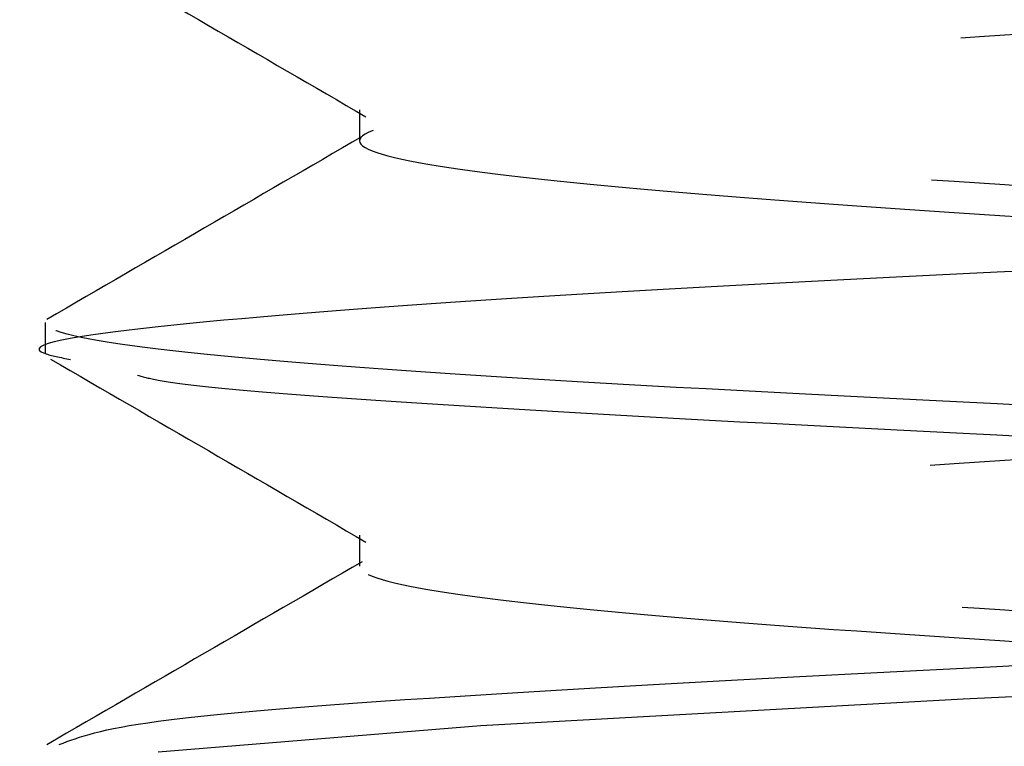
# Model space of a CAD drawing. Header units: inches. Extents: x 1907 to 2452, y -210 to -54.
# Tile 719 of 1056: x 2143.9445 to 2144.0272, y -176.5249 to -176.4639. Entities that reach past the tile are written whole.
import ezdxf

# ---------------------------------------------------------------- set-up
doc = ezdxf.new("R2010")
doc.units = ezdxf.units.IN
doc.header["$LTSCALE"] = 0.5
doc.header["$MEASUREMENT"] = 0
doc.linetypes.add('HIDDEN', pattern=[0.22499999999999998, 0.15, -0.075])
doc.layers.add('SID-M-H', color=4, linetype='HIDDEN')

msp = doc.modelspace()

# ---------------------------------------------------------------- linework, layer by layer
at = {"layer": 'SID-M-H'}
for p, q in [((2143.973014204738, -176.4714757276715), (2143.973014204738, -176.4740798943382)), ((2143.94659527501, -176.4893328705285), (2143.94659527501, -176.4919370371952)), ((2143.973014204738, -176.5071900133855), (2143.973014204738, -176.5097941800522)), ((2144.07159527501, -176.5187227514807), (2144.023759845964, -176.5209548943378)), ((2144.023759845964, -176.5209548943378), (2143.983206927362, -176.5231870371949)), ((2143.983206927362, -176.5231870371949), (2143.956110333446, -176.525419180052))]:
    msp.add_line(p, q, dxfattribs=at)
for points, knots in [([(2143.97499658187, -175.8292082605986), (2143.976194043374, -175.8297557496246), (2143.979018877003, -175.8310472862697), (2144.000392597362, -175.8330828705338), (2144.032802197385, -175.8353150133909), (2144.07161820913, -175.837547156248), (2144.110296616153, -175.8397792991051), (2144.143119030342, -175.8420114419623), (2144.165042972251, -175.8442435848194), (2144.172742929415, -175.8464757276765), (2144.165043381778, -175.8487078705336), (2144.143117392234, -175.8509400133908), (2144.110302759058, -175.8531721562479), (2144.071595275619, -175.855404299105), (2144.032887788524, -175.8576364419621), (2144.000073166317, -175.8598685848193), (2143.978147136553, -175.8621007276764), (2143.970447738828, -175.8643328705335), (2143.978147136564, -175.8665650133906), (2144.000073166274, -175.8687971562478), (2144.032887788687, -175.8710292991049), (2144.07159527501, -175.873261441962), (2144.110302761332, -175.8754935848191), (2144.143117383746, -175.8777257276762), (2144.165043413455, -175.8799578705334), (2144.172742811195, -175.8821900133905), (2144.165043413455, -175.8844221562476), (2144.143117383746, -175.8866542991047), (2144.110302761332, -175.8888864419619), (2144.07159527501, -175.891118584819), (2144.032887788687, -175.8933507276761), (2144.000073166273, -175.8955828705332), (2143.978147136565, -175.8978150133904), (2143.970447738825, -175.9000471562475), (2143.978147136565, -175.9022792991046), (2144.000073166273, -175.9045114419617), (2144.032887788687, -175.9067435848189), (2144.07159527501, -175.908975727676), (2144.110302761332, -175.9112078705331), (2144.143117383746, -175.9134400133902), (2144.165043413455, -175.9156721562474), (2144.172742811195, -175.9179042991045), (2144.165043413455, -175.9201364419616), (2144.143117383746, -175.9223685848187), (2144.110302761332, -175.9246007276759), (2144.07159527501, -175.926832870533), (2144.032887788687, -175.9290650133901), (2144.000073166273, -175.9312971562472), (2143.978147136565, -175.9335292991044), (2143.970447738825, -175.9357614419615), (2143.978147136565, -175.9379935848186), (2144.000073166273, -175.9402257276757), (2144.032887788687, -175.9424578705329), (2144.07159527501, -175.94469001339), (2144.110302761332, -175.9469221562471), (2144.143117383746, -175.9491542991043), (2144.165043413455, -175.9513864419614), (2144.172742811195, -175.9536185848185), (2144.165043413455, -175.9558507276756), (2144.143117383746, -175.9580828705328), (2144.110302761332, -175.9603150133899), (2144.07159527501, -175.962547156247), (2144.032887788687, -175.9647792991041), (2144.000073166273, -175.9670114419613), (2143.978147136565, -175.9692435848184), (2143.970447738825, -175.9714757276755), (2143.978147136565, -175.9737078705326), (2144.000073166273, -175.9759400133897), (2144.032887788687, -175.9781721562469), (2144.07159527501, -175.980404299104), (2144.110302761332, -175.9826364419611), (2144.143117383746, -175.9848685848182), (2144.165043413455, -175.9871007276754), (2144.172742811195, -175.9893328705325), (2144.165043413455, -175.9915650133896), (2144.143117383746, -175.9937971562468), (2144.110302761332, -175.9960292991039), (2144.07159527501, -175.998261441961), (2144.032887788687, -176.0004935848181), (2144.000073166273, -176.0027257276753), (2143.978147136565, -176.0049578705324), (2143.970447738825, -176.0071900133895), (2143.978147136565, -176.0094221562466), (2144.000073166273, -176.0116542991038), (2144.032887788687, -176.0138864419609), (2144.07159527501, -176.016118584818), (2144.110302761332, -176.0183507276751), (2144.143117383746, -176.0205828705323), (2144.165043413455, -176.0228150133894), (2144.172742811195, -176.0250471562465), (2144.165043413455, -176.0272792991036), (2144.143117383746, -176.0295114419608), (2144.110302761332, -176.0317435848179), (2144.07159527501, -176.033975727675), (2144.032887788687, -176.0362078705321), (2144.000073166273, -176.0384400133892), (2143.978147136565, -176.0406721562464), (2143.970447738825, -176.0429042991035), (2143.978147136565, -176.0451364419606), (2144.000073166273, -176.0473685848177), (2144.032887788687, -176.0496007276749), (2144.07159527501, -176.051832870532), (2144.110302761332, -176.0540650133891), (2144.143117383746, -176.0562971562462), (2144.165043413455, -176.0585292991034), (2144.172742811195, -176.0607614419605), (2144.165043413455, -176.0629935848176), (2144.143117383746, -176.0652257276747), (2144.110302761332, -176.0674578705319), (2144.07159527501, -176.069690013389), (2144.032887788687, -176.0719221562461), (2144.000073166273, -176.0741542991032), (2143.978147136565, -176.0763864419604), (2143.970447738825, -176.0786185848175), (2143.978147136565, -176.0808507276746), (2144.000073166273, -176.0830828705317), (2144.032887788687, -176.0853150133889), (2144.07159527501, -176.087547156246), (2144.110302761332, -176.0897792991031), (2144.143117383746, -176.0920114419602), (2144.165043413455, -176.0942435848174), (2144.172742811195, -176.0964757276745), (2144.165043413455, -176.0987078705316), (2144.143117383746, -176.1009400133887), (2144.110302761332, -176.1031721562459), (2144.07159527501, -176.105404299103), (2144.032887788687, -176.1076364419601), (2144.000073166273, -176.1098685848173), (2143.978147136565, -176.1121007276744), (2143.970447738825, -176.1143328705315), (2143.978147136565, -176.1165650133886), (2144.000073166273, -176.1187971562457), (2144.032887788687, -176.1210292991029), (2144.07159527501, -176.12326144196), (2144.110302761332, -176.1254935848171), (2144.143117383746, -176.1277257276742), (2144.165043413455, -176.1299578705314), (2144.172742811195, -176.1321900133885), (2144.165043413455, -176.1344221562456), (2144.143117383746, -176.1366542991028), (2144.110302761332, -176.1388864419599), (2144.07159527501, -176.141118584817), (2144.032887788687, -176.1433507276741), (2144.000073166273, -176.1455828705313), (2143.978147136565, -176.1478150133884), (2143.970447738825, -176.1500471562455), (2143.978147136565, -176.1522792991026), (2144.000073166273, -176.1545114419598), (2144.032887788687, -176.1567435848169), (2144.07159527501, -176.158975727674), (2144.110302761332, -176.1612078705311), (2144.143117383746, -176.1634400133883), (2144.165043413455, -176.1656721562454), (2144.172742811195, -176.1679042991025), (2144.165043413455, -176.1701364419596), (2144.143117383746, -176.1723685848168), (2144.110302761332, -176.1746007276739), (2144.07159527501, -176.176832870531), (2144.032887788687, -176.1790650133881), (2144.000073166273, -176.1812971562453), (2143.978147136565, -176.1835292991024), (2143.970447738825, -176.1857614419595), (2143.978147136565, -176.1879935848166), (2144.000073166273, -176.1902257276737), (2144.032887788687, -176.1924578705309), (2144.07159527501, -176.194690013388), (2144.110302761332, -176.1969221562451), (2144.143117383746, -176.1991542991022), (2144.165043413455, -176.2013864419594), (2144.172742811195, -176.2036185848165), (2144.165043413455, -176.2058507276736), (2144.143117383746, -176.2080828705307), (2144.110302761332, -176.2103150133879), (2144.07159527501, -176.212547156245), (2144.032887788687, -176.2147792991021), (2144.000073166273, -176.2170114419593), (2143.978147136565, -176.2192435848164), (2143.970447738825, -176.2214757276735), (2143.978147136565, -176.2237078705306), (2144.000073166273, -176.2259400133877), (2144.032887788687, -176.2281721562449), (2144.07159527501, -176.230404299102), (2144.110302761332, -176.2326364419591), (2144.143117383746, -176.2348685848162), (2144.165043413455, -176.2371007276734), (2144.172742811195, -176.2393328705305), (2144.165043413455, -176.2415650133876), (2144.143117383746, -176.2437971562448), (2144.110302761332, -176.2460292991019), (2144.07159527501, -176.248261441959), (2144.032887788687, -176.2504935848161), (2144.000073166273, -176.2527257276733), (2143.978147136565, -176.2549578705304), (2143.970447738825, -176.2571900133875), (2143.978147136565, -176.2594221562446), (2144.000073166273, -176.2616542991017), (2144.032887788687, -176.2638864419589), (2144.07159527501, -176.266118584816), (2144.110302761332, -176.2683507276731), (2144.143117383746, -176.2705828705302), (2144.165043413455, -176.2728150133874), (2144.172742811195, -176.2750471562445), (2144.165043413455, -176.2772792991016), (2144.143117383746, -176.2795114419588), (2144.110302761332, -176.2817435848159), (2144.07159527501, -176.283975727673), (2144.032887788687, -176.2862078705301), (2144.000073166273, -176.2884400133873), (2143.978147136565, -176.2906721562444), (2143.970447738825, -176.2929042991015), (2143.978147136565, -176.2951364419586), (2144.000073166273, -176.2973685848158), (2144.032887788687, -176.2996007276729), (2144.07159527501, -176.30183287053), (2144.110302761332, -176.3040650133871), (2144.143117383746, -176.3062971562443), (2144.165043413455, -176.3085292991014), (2144.172742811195, -176.3107614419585), (2144.165043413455, -176.3129935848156), (2144.143117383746, -176.3152257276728), (2144.110302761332, -176.3174578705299), (2144.07159527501, -176.319690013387), (2144.032887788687, -176.3219221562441), (2144.000073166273, -176.3241542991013), (2143.978147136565, -176.3263864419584), (2143.970447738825, -176.3286185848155), (2143.978147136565, -176.3308507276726), (2144.000073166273, -176.3330828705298), (2144.032887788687, -176.3353150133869), (2144.07159527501, -176.337547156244), (2144.110302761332, -176.3397792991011), (2144.143117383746, -176.3420114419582), (2144.165043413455, -176.3442435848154), (2144.172742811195, -176.3464757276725), (2144.165043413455, -176.3487078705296), (2144.143117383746, -176.3509400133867), (2144.110302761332, -176.3531721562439), (2144.07159527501, -176.355404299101), (2144.032887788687, -176.3576364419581), (2144.000073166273, -176.3598685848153), (2143.978147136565, -176.3621007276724), (2143.970447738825, -176.3643328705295), (2143.978147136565, -176.3665650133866), (2144.000073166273, -176.3687971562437), (2144.032887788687, -176.3710292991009), (2144.07159527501, -176.373261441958), (2144.110302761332, -176.3754935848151), (2144.143117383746, -176.3777257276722), (2144.165043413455, -176.3799578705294), (2144.172742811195, -176.3821900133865), (2144.165043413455, -176.3844221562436), (2144.143117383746, -176.3866542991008), (2144.110302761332, -176.3888864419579), (2144.07159527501, -176.391118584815), (2144.032887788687, -176.3933507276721), (2144.000073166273, -176.3955828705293), (2143.978147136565, -176.3978150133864), (2143.970447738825, -176.4000471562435), (2143.978147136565, -176.4022792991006), (2144.000073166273, -176.4045114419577), (2144.032887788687, -176.4067435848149), (2144.07159527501, -176.408975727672), (2144.110302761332, -176.4112078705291), (2144.143117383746, -176.4134400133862), (2144.165043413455, -176.4156721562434), (2144.172742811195, -176.4179042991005), (2144.165043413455, -176.4201364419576), (2144.143117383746, -176.4223685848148), (2144.110302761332, -176.4246007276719), (2144.07159527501, -176.426832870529), (2144.032887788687, -176.4290650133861), (2144.000073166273, -176.4312971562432), (2143.978147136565, -176.4335292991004), (2143.970447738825, -176.4357614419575), (2143.978147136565, -176.4379935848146), (2144.000073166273, -176.4402257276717), (2144.032887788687, -176.4424578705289), (2144.07159527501, -176.444690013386), (2144.110302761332, -176.4469221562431), (2144.143117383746, -176.4491542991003), (2144.165043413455, -176.4513864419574), (2144.172742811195, -176.4536185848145), (2144.165043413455, -176.4558507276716), (2144.143117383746, -176.4580828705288), (2144.110302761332, -176.4603150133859), (2144.07159527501, -176.462547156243), (2144.032887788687, -176.4647792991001), (2144.000073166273, -176.4670114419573), (2143.978147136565, -176.4692435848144), (2143.970447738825, -176.4714757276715), (2143.978147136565, -176.4737078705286), (2144.000073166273, -176.4759400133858), (2144.032887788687, -176.4781721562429), (2144.07159527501, -176.4804042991), (2144.110302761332, -176.4826364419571), (2144.143117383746, -176.4848685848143), (2144.165043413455, -176.4871007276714), (2144.172742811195, -176.4893328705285), (2144.165043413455, -176.4915650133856), (2144.143117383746, -176.4937971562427), (2144.110302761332, -176.4960292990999), (2144.07159527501, -176.498261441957), (2144.032887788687, -176.5004935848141), (2144.000073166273, -176.5027257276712), (2143.978147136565, -176.5049578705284), (2143.970447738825, -176.5071900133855), (2143.978147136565, -176.5094221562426), (2144.000073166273, -176.5116542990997), (2144.032887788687, -176.5138864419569), (2144.07159527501, -176.516118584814), (2144.110302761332, -176.5183507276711), (2144.143117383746, -176.5205828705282), (2144.165043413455, -176.5228150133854), (2144.172742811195, -176.5250471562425), (2144.165043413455, -176.5272792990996), (2144.143117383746, -176.5295114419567), (2144.110302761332, -176.5317435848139), (2144.07159527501, -176.533975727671), (2144.032887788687, -176.5362078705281), (2144.000073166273, -176.5384400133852), (2143.978147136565, -176.5406721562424), (2143.970447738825, -176.5429042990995), (2143.978147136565, -176.5451364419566), (2144.000073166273, -176.5473685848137), (2144.032887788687, -176.5496007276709), (2144.07159527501, -176.551832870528), (2144.110302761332, -176.5540650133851), (2144.143117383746, -176.5562971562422), (2144.165043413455, -176.5585292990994), (2144.172742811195, -176.5607614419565), (2144.165043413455, -176.5629935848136), (2144.143117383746, -176.5652257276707), (2144.110302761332, -176.5674578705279), (2144.07159527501, -176.569690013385), (2144.032887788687, -176.5719221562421), (2144.000073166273, -176.5741542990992), (2143.978147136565, -176.5763864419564), (2143.970447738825, -176.5786185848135), (2143.978147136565, -176.5808507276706), (2144.000073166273, -176.5830828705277), (2144.032887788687, -176.5853150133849), (2144.07159527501, -176.587547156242), (2144.110302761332, -176.5897792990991), (2144.143117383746, -176.5920114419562), (2144.165043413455, -176.5942435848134), (2144.172742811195, -176.5964757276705), (2144.165043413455, -176.5987078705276), (2144.143117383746, -176.6009400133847), (2144.110302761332, -176.6031721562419), (2144.07159527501, -176.605404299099), (2144.032887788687, -176.6076364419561), (2144.000073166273, -176.6098685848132), (2143.978147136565, -176.6121007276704), (2143.970447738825, -176.6143328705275), (2143.978147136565, -176.6165650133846), (2144.000073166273, -176.6187971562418), (2144.032887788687, -176.6210292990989), (2144.07159527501, -176.623261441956), (2144.110302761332, -176.6254935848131), (2144.143117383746, -176.6277257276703), (2144.165043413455, -176.6299578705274), (2144.172742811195, -176.6321900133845), (2144.165043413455, -176.6344221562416), (2144.143117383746, -176.6366542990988), (2144.110302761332, -176.6388864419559), (2144.07159527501, -176.641118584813), (2144.032887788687, -176.6433507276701), (2144.000073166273, -176.6455828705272), (2143.978147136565, -176.6478150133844), (2143.970447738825, -176.6500471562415), (2143.978147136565, -176.6522792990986), (2144.000073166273, -176.6545114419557), (2144.032887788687, -176.6567435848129), (2144.07159527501, -176.65897572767), (2144.110302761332, -176.6612078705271), (2144.143117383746, -176.6634400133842), (2144.165043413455, -176.6656721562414), (2144.172742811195, -176.6679042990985), (2144.165043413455, -176.6701364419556), (2144.143117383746, -176.6723685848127), (2144.110302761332, -176.6746007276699), (2144.07159527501, -176.676832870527), (2144.032887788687, -176.6790650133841), (2144.000073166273, -176.6812971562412), (2143.978147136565, -176.6835292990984), (2143.970447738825, -176.6857614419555), (2143.978147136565, -176.6879935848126), (2144.000073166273, -176.6902257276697), (2144.032887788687, -176.6924578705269), (2144.07159527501, -176.694690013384), (2144.110302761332, -176.6969221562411), (2144.143117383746, -176.6991542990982), (2144.165043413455, -176.7013864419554), (2144.172742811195, -176.7036185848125), (2144.165043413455, -176.7058507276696), (2144.143117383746, -176.7080828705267), (2144.110302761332, -176.7103150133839), (2144.07159527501, -176.712547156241), (2144.032887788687, -176.7147792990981), (2144.000073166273, -176.7170114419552), (2143.978147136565, -176.7192435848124), (2143.970447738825, -176.7214757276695), (2143.978147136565, -176.7237078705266), (2144.000073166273, -176.7259400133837), (2144.032887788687, -176.7281721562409), (2144.07159527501, -176.730404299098), (2144.110302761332, -176.7326364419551), (2144.143117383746, -176.7348685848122), (2144.165043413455, -176.7371007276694), (2144.172742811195, -176.7393328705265), (2144.165043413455, -176.7415650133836), (2144.143117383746, -176.7437971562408), (2144.110302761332, -176.7460292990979), (2144.07159527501, -176.748261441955), (2144.032887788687, -176.7504935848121), (2144.000073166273, -176.7527257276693), (2143.978147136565, -176.7549578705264), (2143.970447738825, -176.7571900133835), (2143.978147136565, -176.7594221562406), (2144.000073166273, -176.7616542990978), (2144.032887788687, -176.7638864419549), (2144.07159527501, -176.766118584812), (2144.110302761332, -176.7683507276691), (2144.143117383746, -176.7705828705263), (2144.165043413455, -176.7728150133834), (2144.172742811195, -176.7750471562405), (2144.165043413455, -176.7772792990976), (2144.143117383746, -176.7795114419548), (2144.110302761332, -176.7817435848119), (2144.07159527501, -176.783975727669), (2144.032887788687, -176.7862078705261), (2144.000073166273, -176.7884400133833), (2143.978147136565, -176.7906721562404), (2143.970447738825, -176.7929042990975), (2143.978147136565, -176.7951364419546), (2144.000073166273, -176.7973685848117), (2144.032887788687, -176.7996007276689), (2144.07159527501, -176.801832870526), (2144.110302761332, -176.8040650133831), (2144.143117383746, -176.8062971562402), (2144.165043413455, -176.8085292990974), (2144.172742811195, -176.8107614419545), (2144.165043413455, -176.8129935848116), (2144.143117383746, -176.8152257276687), (2144.110302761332, -176.8174578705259), (2144.07159527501, -176.819690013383), (2144.032887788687, -176.8219221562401), (2144.000073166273, -176.8241542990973), (2143.978147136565, -176.8263864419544), (2143.970447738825, -176.8286185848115), (2143.978147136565, -176.8308507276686), (2144.000073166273, -176.8330828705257), (2144.032887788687, -176.8353150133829), (2144.07159527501, -176.83754715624), (2144.110302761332, -176.8397792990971), (2144.143117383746, -176.8420114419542), (2144.165043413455, -176.8442435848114), (2144.172742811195, -176.8464757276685), (2144.165043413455, -176.8487078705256), (2144.143117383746, -176.8509400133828), (2144.110302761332, -176.8531721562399), (2144.07159527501, -176.855404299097), (2144.032887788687, -176.8576364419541), (2144.000073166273, -176.8598685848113), (2143.978147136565, -176.8621007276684), (2143.970447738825, -176.8643328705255), (2143.978147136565, -176.8665650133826), (2144.000073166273, -176.8687971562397), (2144.032887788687, -176.8710292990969), (2144.07159527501, -176.873261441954), (2144.110302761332, -176.8754935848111), (2144.143117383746, -176.8777257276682), (2144.165043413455, -176.8799578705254), (2144.172742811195, -176.8821900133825), (2144.165043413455, -176.8844221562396), (2144.143117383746, -176.8866542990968), (2144.110302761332, -176.8888864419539), (2144.07159527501, -176.891118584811), (2144.032887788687, -176.8933507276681), (2144.000073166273, -176.8955828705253), (2143.978147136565, -176.8978150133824), (2143.970447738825, -176.9000471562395), (2143.978147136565, -176.9022792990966), (2144.000073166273, -176.9045114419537), (2144.032887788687, -176.9067435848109), (2144.07159527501, -176.908975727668), (2144.110302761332, -176.9112078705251), (2144.143117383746, -176.9134400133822), (2144.165043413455, -176.9156721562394), (2144.172742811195, -176.9179042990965), (2144.165043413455, -176.9201364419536), (2144.143117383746, -176.9223685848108), (2144.110302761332, -176.9246007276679), (2144.07159527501, -176.926832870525), (2144.032887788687, -176.9290650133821), (2144.000073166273, -176.9312971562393), (2143.978147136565, -176.9335292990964), (2143.970447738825, -176.9357614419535), (2143.978147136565, -176.9379935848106), (2144.000073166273, -176.9402257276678), (2144.032887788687, -176.9424578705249), (2144.07159527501, -176.944690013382), (2144.110302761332, -176.9469221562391), (2144.143117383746, -176.9491542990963), (2144.165043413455, -176.9513864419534), (2144.172742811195, -176.9536185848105), (2144.165043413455, -176.9558507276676), (2144.143117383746, -176.9580828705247), (2144.110302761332, -176.9603150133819), (2144.07159527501, -176.962547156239), (2144.032887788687, -176.9647792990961), (2144.000073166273, -176.9670114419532), (2143.978147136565, -176.9692435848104), (2143.970447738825, -176.9714757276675), (2143.978147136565, -176.9737078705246), (2144.000073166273, -176.9759400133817), (2144.032887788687, -176.9781721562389), (2144.07159527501, -176.980404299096), (2144.110302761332, -176.9826364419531), (2144.143117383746, -176.9848685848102), (2144.165043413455, -176.9871007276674), (2144.172742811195, -176.9893328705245), (2144.165043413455, -176.9915650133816), (2144.143117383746, -176.9937971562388), (2144.110302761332, -176.9960292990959), (2144.07159527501, -176.998261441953), (2144.032887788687, -177.0004935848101), (2144.000073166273, -177.0027257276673), (2143.978147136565, -177.0049578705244), (2143.970447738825, -177.0071900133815), (2143.978147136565, -177.0094221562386), (2144.000073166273, -177.0116542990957), (2144.032887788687, -177.0138864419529), (2144.07159527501, -177.01611858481), (2144.110302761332, -177.0183507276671), (2144.143117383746, -177.0205828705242), (2144.165043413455, -177.0228150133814), (2144.172742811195, -177.0250471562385), (2144.165043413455, -177.0272792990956), (2144.143117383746, -177.0295114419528), (2144.110302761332, -177.0317435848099), (2144.07159527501, -177.033975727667), (2144.032887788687, -177.0362078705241), (2144.000073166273, -177.0384400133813), (2143.978147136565, -177.0406721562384), (2143.970447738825, -177.0429042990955), (2143.978147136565, -177.0451364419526), (2144.000073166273, -177.0473685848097), (2144.032887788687, -177.0496007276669), (2144.07159527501, -177.051832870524), (2144.110302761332, -177.0540650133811), (2144.143117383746, -177.0562971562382), (2144.165043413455, -177.0585292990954), (2144.172742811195, -177.0607614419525), (2144.165043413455, -177.0629935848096), (2144.143117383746, -177.0652257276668), (2144.110302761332, -177.0674578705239), (2144.07159527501, -177.069690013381), (2144.032887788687, -177.0719221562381), (2144.000073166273, -177.0741542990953), (2143.978147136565, -177.0763864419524), (2143.970447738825, -177.0786185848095), (2143.978147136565, -177.0808507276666), (2144.000073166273, -177.0830828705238), (2144.032887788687, -177.0853150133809), (2144.07159527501, -177.087547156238), (2144.110302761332, -177.0897792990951), (2144.143117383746, -177.0920114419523), (2144.165043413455, -177.0942435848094), (2144.172742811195, -177.0964757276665), (2144.165043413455, -177.0987078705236), (2144.143117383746, -177.1009400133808), (2144.110302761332, -177.1031721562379), (2144.07159527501, -177.105404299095), (2144.032887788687, -177.1076364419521), (2144.000073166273, -177.1098685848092), (2143.978147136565, -177.1121007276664), (2143.970447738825, -177.1143328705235), (2143.978147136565, -177.1165650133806), (2144.000073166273, -177.1187971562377), (2144.032887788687, -177.1210292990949), (2144.07159527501, -177.123261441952), (2144.110302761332, -177.1254935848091), (2144.143117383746, -177.1277257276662), (2144.165043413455, -177.1299578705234), (2144.172742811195, -177.1321900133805), (2144.165043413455, -177.1344221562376), (2144.143117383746, -177.1366542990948), (2144.110302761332, -177.1388864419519), (2144.07159527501, -177.141118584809), (2144.032887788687, -177.1433507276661), (2144.000073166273, -177.1455828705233), (2143.978147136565, -177.1478150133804), (2143.970447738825, -177.1500471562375), (2143.978147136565, -177.1522792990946), (2144.000073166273, -177.1545114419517), (2144.032887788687, -177.1567435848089), (2144.07159527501, -177.158975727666), (2144.110302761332, -177.1612078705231), (2144.143117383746, -177.1634400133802), (2144.165043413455, -177.1656721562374), (2144.172742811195, -177.1679042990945), (2144.165043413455, -177.1701364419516), (2144.143117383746, -177.1723685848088), (2144.110302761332, -177.1746007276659), (2144.07159527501, -177.176832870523), (2144.032887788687, -177.1790650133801), (2144.000073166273, -177.1812971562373), (2143.978147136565, -177.1835292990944), (2143.970447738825, -177.1857614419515), (2143.978147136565, -177.1879935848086), (2144.000073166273, -177.1902257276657), (2144.032887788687, -177.1924578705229), (2144.07159527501, -177.19469001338), (2144.110302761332, -177.1969221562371), (2144.143117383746, -177.1991542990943), (2144.165043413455, -177.2013864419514), (2144.172742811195, -177.2036185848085), (2144.165043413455, -177.2058507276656), (2144.143117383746, -177.2080828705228), (2144.110302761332, -177.2103150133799), (2144.07159527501, -177.212547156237), (2144.032887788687, -177.2147792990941), (2144.000073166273, -177.2170114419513), (2143.978147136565, -177.2192435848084), (2143.970447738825, -177.2214757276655), (2143.978147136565, -177.2237078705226), (2144.000073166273, -177.2259400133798), (2144.032887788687, -177.2281721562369), (2144.07159527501, -177.230404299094), (2144.110302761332, -177.2326364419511), (2144.143117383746, -177.2348685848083), (2144.165043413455, -177.2371007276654), (2144.172742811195, -177.2393328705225), (2144.165043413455, -177.2415650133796), (2144.143117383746, -177.2437971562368), (2144.110302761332, -177.2460292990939), (2144.07159527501, -177.248261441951), (2144.032887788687, -177.2504935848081), (2144.000073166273, -177.2527257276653), (2143.978147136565, -177.2549578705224), (2143.970447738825, -177.2571900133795), (2143.978147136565, -177.2594221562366), (2144.000073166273, -177.2616542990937), (2144.032887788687, -177.2638864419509), (2144.07159527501, -177.266118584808), (2144.110302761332, -177.2683507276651), (2144.143117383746, -177.2705828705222), (2144.165043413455, -177.2728150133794), (2144.172742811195, -177.2750471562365), (2144.165043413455, -177.2772792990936), (2144.143117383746, -177.2795114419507), (2144.110302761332, -177.2817435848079), (2144.07159527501, -177.283975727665), (2144.032887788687, -177.2862078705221), (2144.000073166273, -177.2884400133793), (2143.978147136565, -177.2906721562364), (2143.970447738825, -177.2929042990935), (2143.978147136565, -177.2951364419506), (2144.000073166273, -177.2973685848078), (2144.032887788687, -177.2996007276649), (2144.07159527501, -177.301832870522), (2144.110302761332, -177.3040650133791), (2144.143117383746, -177.3062971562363), (2144.165043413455, -177.3085292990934), (2144.172742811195, -177.3107614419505), (2144.165043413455, -177.3129935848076), (2144.143117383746, -177.3152257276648), (2144.110302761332, -177.3174578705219), (2144.07159527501, -177.319690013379), (2144.032887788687, -177.3219221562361), (2144.000073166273, -177.3241542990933), (2143.978147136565, -177.3263864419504), (2143.970447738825, -177.3286185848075), (2143.978147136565, -177.3308507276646), (2144.000073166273, -177.3330828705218), (2144.032887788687, -177.3353150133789), (2144.07159527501, -177.337547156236), (2144.110302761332, -177.3397792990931), (2144.143117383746, -177.3420114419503), (2144.165043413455, -177.3442435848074), (2144.172742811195, -177.3464757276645), (2144.165043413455, -177.3487078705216), (2144.143117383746, -177.3509400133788), (2144.110302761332, -177.3531721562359), (2144.07159527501, -177.355404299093), (2144.032887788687, -177.3576364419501), (2144.000073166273, -177.3598685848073), (2143.978147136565, -177.3621007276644), (2143.970447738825, -177.3643328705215), (2143.978147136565, -177.3665650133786), (2144.000073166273, -177.3687971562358), (2144.032887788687, -177.3710292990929), (2144.07159527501, -177.37326144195), (2144.110302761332, -177.3754935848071), (2144.143117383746, -177.3777257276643), (2144.165043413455, -177.3799578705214), (2144.172742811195, -177.3821900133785), (2144.165043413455, -177.3844221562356), (2144.143117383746, -177.3866542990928), (2144.110302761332, -177.3888864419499), (2144.07159527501, -177.391118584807), (2144.032887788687, -177.3933507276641), (2144.000073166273, -177.3955828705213), (2143.978147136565, -177.3978150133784), (2143.970447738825, -177.4000471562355), (2143.978147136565, -177.4022792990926), (2144.000073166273, -177.4045114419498), (2144.032887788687, -177.4067435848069), (2144.07159527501, -177.408975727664), (2144.110302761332, -177.4112078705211), (2144.143117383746, -177.4134400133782), (2144.165043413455, -177.4156721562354), (2144.172742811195, -177.4179042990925), (2144.165043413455, -177.4201364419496), (2144.143117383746, -177.4223685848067), (2144.110302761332, -177.4246007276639), (2144.07159527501, -177.426832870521), (2144.032887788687, -177.4290650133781), (2144.000073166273, -177.4312971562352), (2143.978147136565, -177.4335292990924), (2143.970447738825, -177.4357614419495), (2143.978147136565, -177.4379935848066), (2144.000073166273, -177.4402257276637), (2144.032887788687, -177.4424578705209), (2144.07159527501, -177.444690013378), (2144.110302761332, -177.4469221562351), (2144.143117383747, -177.4491542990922), (2144.165043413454, -177.4513864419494), (2144.172742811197, -177.4536185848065), (2144.165043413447, -177.4558507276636), (2144.143117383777, -177.4580828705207), (2144.110302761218, -177.460315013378), (2144.071595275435, -177.4625471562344), (2144.032887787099, -177.4647792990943), (2144.000073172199, -177.4670114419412), (2143.97814711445, -177.4692435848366), (2143.970447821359, -177.4714757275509), (2143.978146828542, -177.473707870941), (2144.000074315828, -177.4759400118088), (2144.032883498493, -177.4781721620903), (2144.071611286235, -177.4804042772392), (2144.110243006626, -177.482636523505), (2144.143340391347, -177.4848682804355), (2144.164211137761, -177.4871018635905), (2144.172991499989, -177.4887818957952), (2144.168837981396, -177.4897264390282), (2144.16797199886, -177.4899233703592)], [0, 0, 0, 0, 0.0009890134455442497, 0.002333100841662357, 0.003677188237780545, 0.005021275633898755, 0.006365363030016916, 0.007709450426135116, 0.009053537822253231, 0.01039762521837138, 0.01174171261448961, 0.01308580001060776, 0.01442988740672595, 0.0157739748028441, 0.01711806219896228, 0.01846214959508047, 0.01980623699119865, 0.02115032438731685, 0.02249441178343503, 0.02383849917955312, 0.0251825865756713, 0.02652667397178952, 0.02787076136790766, 0.02921484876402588, 0.03055893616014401, 0.03190302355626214, 0.03324711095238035, 0.03459119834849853, 0.03593528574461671, 0.03727937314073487, 0.03862346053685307, 0.03996754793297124, 0.04131163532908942, 0.04265572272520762, 0.04399981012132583, 0.0453438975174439, 0.04668798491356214, 0.0480320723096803, 0.04937615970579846, 0.05072024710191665, 0.05206433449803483, 0.05340842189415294, 0.05475250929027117, 0.05609659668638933, 0.05744068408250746, 0.05878477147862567, 0.0601288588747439, 0.06147294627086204, 0.06281703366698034, 0.06416112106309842, 0.06550520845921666, 0.0668492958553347, 0.06819338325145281, 0.06953747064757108, 0.07088155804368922, 0.07222564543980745, 0.0735697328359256, 0.07491382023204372, 0.07625790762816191, 0.07760199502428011, 0.07894608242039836, 0.08029016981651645, 0.08163425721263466, 0.08297834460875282, 0.084322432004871, 0.0856665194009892, 0.08701060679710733, 0.08835469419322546, 0.08969878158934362, 0.09104286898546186, 0.09238695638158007, 0.09373104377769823, 0.09507513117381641, 0.09641921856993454, 0.09776330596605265, 0.09910739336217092, 0.1004514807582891, 0.1017955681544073, 0.1031396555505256, 0.1044837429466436, 0.1058278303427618, 0.10717191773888, 0.108516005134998, 0.1098600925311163, 0.1112041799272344, 0.1125482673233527, 0.1138923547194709, 0.115236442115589, 0.1165805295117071, 0.1179246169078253, 0.1192687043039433, 0.1206127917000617, 0.1219568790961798, 0.1233009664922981, 0.1246450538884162, 0.1259891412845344, 0.1273332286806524, 0.1286773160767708, 0.130021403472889, 0.1313654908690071, 0.1327095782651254, 0.1340536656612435, 0.1353977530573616, 0.1367418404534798, 0.1380859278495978, 0.1394300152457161, 0.1407741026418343, 0.1421181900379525, 0.1434622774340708, 0.1448063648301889, 0.146150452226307, 0.1474945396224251, 0.1488386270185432, 0.1501827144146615, 0.1515268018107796, 0.1528708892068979, 0.1542149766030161, 0.1555590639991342, 0.1569031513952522, 0.1582472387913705, 0.1595913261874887, 0.1609354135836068, 0.1622795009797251, 0.1636235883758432, 0.1649676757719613, 0.1663117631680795, 0.1676558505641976, 0.1689999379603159, 0.170344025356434, 0.1716881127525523, 0.1730322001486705, 0.1743762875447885, 0.1757203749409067, 0.1770644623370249, 0.1784085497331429, 0.1797526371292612, 0.1810967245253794, 0.1824408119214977, 0.1837848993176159, 0.185128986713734, 0.186473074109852, 0.1878171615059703, 0.1891612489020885, 0.1905053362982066, 0.1918494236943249, 0.193193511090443, 0.1945375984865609, 0.1958816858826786, 0.1972257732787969, 0.1985698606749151, 0.1999139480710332, 0.2012580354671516, 0.2026021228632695, 0.203946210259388, 0.2052902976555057, 0.2066343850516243, 0.2079784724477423, 0.2093225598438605, 0.2106666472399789, 0.2120107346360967, 0.2133548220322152, 0.2146989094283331, 0.2160429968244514, 0.2173870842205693, 0.2187311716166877, 0.2200752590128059, 0.2214193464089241, 0.2227634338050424, 0.2241075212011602, 0.2254516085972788, 0.2267956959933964, 0.2281397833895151, 0.229483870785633, 0.2308279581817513, 0.2321720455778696, 0.2335161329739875, 0.2348602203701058, 0.2362043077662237, 0.2375483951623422, 0.2388924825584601, 0.2402365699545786, 0.2415806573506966, 0.2429247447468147, 0.244268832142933, 0.2456129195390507, 0.2469570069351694, 0.2483010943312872, 0.2496451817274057, 0.2509892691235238, 0.2523333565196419, 0.2536774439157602, 0.2550215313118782, 0.2563656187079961, 0.2577097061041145, 0.2590537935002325, 0.2603978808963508, 0.2617419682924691, 0.2630860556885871, 0.2644301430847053, 0.2657742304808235, 0.2671183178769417, 0.2684624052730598, 0.2698064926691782, 0.2711505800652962, 0.2724946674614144, 0.2738387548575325, 0.2751828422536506, 0.2765269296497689, 0.277871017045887, 0.2792151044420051, 0.2805591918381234, 0.2819032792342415, 0.2832473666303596, 0.284591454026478, 0.2859355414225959, 0.2872796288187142, 0.2886237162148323, 0.2899678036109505, 0.2913118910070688, 0.2926559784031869, 0.2940000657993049, 0.2953441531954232, 0.2966882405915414, 0.2980323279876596, 0.2993764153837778, 0.3007205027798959, 0.3020645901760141, 0.3034086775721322, 0.3047527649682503, 0.3060968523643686, 0.3074409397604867, 0.3087850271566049, 0.3101291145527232, 0.3114732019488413, 0.3128172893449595, 0.3141613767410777, 0.3155054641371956, 0.316849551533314, 0.318193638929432, 0.3195377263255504, 0.3208818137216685, 0.3222259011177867, 0.3235699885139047, 0.3249140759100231, 0.3262581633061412, 0.3276022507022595, 0.3289463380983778, 0.3302904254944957, 0.3316345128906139, 0.332978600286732, 0.33432268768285, 0.3356667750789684, 0.3370108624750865, 0.3383549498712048, 0.339699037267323, 0.3410431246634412, 0.3423872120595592, 0.3437312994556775, 0.3450753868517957, 0.3464194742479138, 0.3477635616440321, 0.3491076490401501, 0.3504517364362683, 0.3517958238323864, 0.3531399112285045, 0.3544839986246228, 0.355828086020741, 0.3571721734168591, 0.3585162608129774, 0.3598603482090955, 0.3612044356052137, 0.3625485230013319, 0.3638926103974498, 0.3652366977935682, 0.3665807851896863, 0.3679248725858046, 0.3692689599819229, 0.370613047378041, 0.3719571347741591, 0.3733012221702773, 0.3746453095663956, 0.3759893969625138, 0.377333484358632, 0.3786775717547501, 0.3800216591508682, 0.3813657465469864, 0.3827098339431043, 0.3840539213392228, 0.3853980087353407, 0.3867420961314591, 0.3880861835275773, 0.3894302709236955, 0.3907743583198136, 0.3921184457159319, 0.3934625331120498, 0.3948066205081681, 0.3961507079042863, 0.3974947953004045, 0.3988388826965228, 0.4001829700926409, 0.4015270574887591, 0.4028711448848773, 0.4042152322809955, 0.4055593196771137, 0.406903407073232, 0.40824749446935, 0.4095915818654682, 0.4109356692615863, 0.4122797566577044, 0.4136238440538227, 0.4149679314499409, 0.416312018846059, 0.4176561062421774, 0.4190001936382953, 0.4203442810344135, 0.4216883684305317, 0.4230324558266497, 0.4243765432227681, 0.4257206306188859, 0.4270647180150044, 0.4284088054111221, 0.4297528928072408, 0.4310969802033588, 0.4324410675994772, 0.4337851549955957, 0.4351292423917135, 0.4364733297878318, 0.4378174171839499, 0.439161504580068, 0.4405055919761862, 0.4418496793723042, 0.4431937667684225, 0.4445378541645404, 0.445881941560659, 0.4472260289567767, 0.4485701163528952, 0.4499142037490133, 0.4512582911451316, 0.45260237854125, 0.4539464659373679, 0.4552905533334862, 0.4566346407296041, 0.4579787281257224, 0.4593228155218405, 0.4606669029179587, 0.462010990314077, 0.4633550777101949, 0.4646991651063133, 0.4660432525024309, 0.4673873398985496, 0.4687314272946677, 0.470075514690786, 0.4714196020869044, 0.4727636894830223, 0.4741077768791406, 0.4754518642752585, 0.4767959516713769, 0.478140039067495, 0.4794841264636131, 0.4808282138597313, 0.4821723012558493, 0.4835163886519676, 0.4848604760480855, 0.486204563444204, 0.4875486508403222, 0.4888927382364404, 0.4902368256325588, 0.4915809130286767, 0.4929250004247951, 0.4942690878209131, 0.4956131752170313, 0.4969572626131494, 0.4983013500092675, 0.4996454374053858, 0.5009895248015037, 0.5023336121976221, 0.5036776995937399, 0.5050217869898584, 0.5063658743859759, 0.5077099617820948, 0.5090540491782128, 0.5103981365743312, 0.5117422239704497, 0.5130863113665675, 0.5144303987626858, 0.5157744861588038, 0.5171185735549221, 0.5184626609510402, 0.5198067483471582, 0.5211508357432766, 0.5224949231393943, 0.5238390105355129, 0.5251830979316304, 0.5265271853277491, 0.5278712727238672, 0.5292153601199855, 0.530559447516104, 0.5319035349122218, 0.5332476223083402, 0.534591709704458, 0.5359357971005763, 0.5372798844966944, 0.5386239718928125, 0.5399680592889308, 0.5413121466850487, 0.5426562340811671, 0.5440003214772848, 0.5453444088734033, 0.5466884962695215, 0.5480325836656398, 0.5493766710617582, 0.5507207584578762, 0.5520648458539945, 0.5534089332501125, 0.5547530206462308, 0.5560971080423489, 0.5574411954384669, 0.5587852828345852, 0.5601293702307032, 0.5614734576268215, 0.5628175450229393, 0.5641616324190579, 0.5655057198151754, 0.5668498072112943, 0.5681938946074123, 0.5695379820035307, 0.570882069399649, 0.5722261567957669, 0.5735702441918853, 0.5749143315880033, 0.5762584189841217, 0.5776025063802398, 0.5789465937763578, 0.5802906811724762, 0.581634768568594, 0.5829788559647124, 0.5843229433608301, 0.5856670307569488, 0.587011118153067, 0.5883552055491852, 0.5896992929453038, 0.5910433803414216, 0.5923874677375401, 0.5937315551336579, 0.5950756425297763, 0.5964197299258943, 0.5977638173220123, 0.5991079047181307, 0.6004519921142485, 0.601796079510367, 0.6031401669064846, 0.6044842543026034, 0.6058283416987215, 0.6071724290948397, 0.6085165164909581, 0.6098606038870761, 0.6112046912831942, 0.6125487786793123, 0.6138928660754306, 0.6152369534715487, 0.6165810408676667, 0.6179251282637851, 0.6192692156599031, 0.6206133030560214, 0.6219573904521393, 0.6233014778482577, 0.6246455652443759, 0.625989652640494, 0.6273337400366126, 0.6286778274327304, 0.6300219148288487, 0.6313660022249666, 0.632710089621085, 0.6340541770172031, 0.6353982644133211, 0.6367423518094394, 0.6380864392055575, 0.6394305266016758, 0.6407746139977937, 0.6421187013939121, 0.6434627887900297, 0.6448068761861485, 0.6461509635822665, 0.6474950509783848, 0.6488391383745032, 0.650183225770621, 0.6515273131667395, 0.6528714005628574, 0.6542154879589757, 0.6555595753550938, 0.656903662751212, 0.6582477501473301, 0.659591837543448, 0.6609359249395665, 0.6622800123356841, 0.6636240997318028, 0.6649681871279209, 0.6663122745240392, 0.6676563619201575, 0.6690004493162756, 0.6703445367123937, 0.6716886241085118, 0.6730327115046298, 0.6743767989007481, 0.6757208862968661, 0.6770649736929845, 0.6784090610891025, 0.6797531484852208, 0.6810972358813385, 0.6824413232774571, 0.6837854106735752, 0.6851294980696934, 0.6864735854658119, 0.6878176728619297, 0.6891617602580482, 0.6905058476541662, 0.6918499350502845, 0.6931940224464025, 0.6945381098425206, 0.6958821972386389, 0.6972262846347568, 0.6985703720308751, 0.6999144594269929, 0.7012585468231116, 0.7026026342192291, 0.7039467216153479, 0.7052908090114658, 0.7066348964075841, 0.7079789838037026, 0.7093230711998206, 0.7106671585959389, 0.7120112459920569, 0.713355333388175, 0.7146994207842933, 0.7160435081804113, 0.7173875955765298, 0.7187316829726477, 0.7200757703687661, 0.7214198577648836, 0.7227639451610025, 0.7241080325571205, 0.7254521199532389, 0.7267962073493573, 0.7281402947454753, 0.7294843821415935, 0.7308284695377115, 0.7321725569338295, 0.7335166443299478, 0.7348607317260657, 0.7362048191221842, 0.7375489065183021, 0.7388929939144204, 0.7402370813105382, 0.7415811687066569, 0.7429252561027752, 0.7442693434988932, 0.7456134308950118, 0.7469575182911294, 0.7483016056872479, 0.7496456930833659, 0.7509897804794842, 0.7523338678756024, 0.7536779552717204, 0.7550220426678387, 0.7563661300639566, 0.757710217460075, 0.7590543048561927, 0.7603983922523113, 0.7617424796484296, 0.7630865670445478, 0.7644306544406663, 0.7657747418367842, 0.7671188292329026, 0.7684629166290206, 0.7698070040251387, 0.7711510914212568, 0.7724951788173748, 0.7738392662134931, 0.775183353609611, 0.7765274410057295, 0.7778715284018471, 0.7792156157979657, 0.7805597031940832, 0.781903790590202, 0.7832478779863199, 0.7845919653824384, 0.7859360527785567, 0.7872801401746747, 0.7886242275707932, 0.7899683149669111, 0.7913124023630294, 0.7926564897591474, 0.7940005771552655, 0.7953446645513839, 0.7966887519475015, 0.7980328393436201, 0.7993769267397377, 0.8007210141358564, 0.8020651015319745, 0.8034091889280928, 0.8047532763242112, 0.806097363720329, 0.8074414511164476, 0.8087855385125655, 0.8101296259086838, 0.8114737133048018, 0.81281780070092, 0.8141618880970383, 0.8155059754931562, 0.8168500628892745, 0.8181941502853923, 0.8195382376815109, 0.8208823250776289, 0.8222264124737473, 0.8235704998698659, 0.8249145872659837, 0.826258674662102, 0.82760276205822, 0.8289468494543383, 0.8302909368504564, 0.8316350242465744, 0.8329791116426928, 0.8343231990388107, 0.8356672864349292, 0.8370113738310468, 0.8383554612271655, 0.8396995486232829, 0.8410436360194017, 0.8423877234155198, 0.8437318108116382, 0.8450758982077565, 0.8464199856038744, 0.8477640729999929, 0.8491081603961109, 0.850452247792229, 0.8517963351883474, 0.8531404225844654, 0.8544845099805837, 0.8558285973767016, 0.8571726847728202, 0.8585167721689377, 0.8598608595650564, 0.8612049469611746, 0.8625490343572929, 0.8638931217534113, 0.8652372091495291, 0.8665812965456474, 0.8679253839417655, 0.8692694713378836, 0.8706135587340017, 0.8719576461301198, 0.8733017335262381, 0.874645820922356, 0.8759899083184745, 0.8773339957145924, 0.8786780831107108, 0.8800221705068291, 0.8813662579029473, 0.8827103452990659, 0.8840544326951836, 0.885398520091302, 0.8867426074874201, 0.8880866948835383, 0.8894307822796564, 0.8907748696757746, 0.8921189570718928, 0.8934630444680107, 0.8948071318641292, 0.8961512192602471, 0.8974953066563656, 0.8988393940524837, 0.9001834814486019, 0.9015275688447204, 0.9028716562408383, 0.9042157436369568, 0.9055598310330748, 0.906903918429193, 0.9082480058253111, 0.9095920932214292, 0.9109361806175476, 0.9122802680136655, 0.9136243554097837, 0.9149684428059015, 0.9163125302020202, 0.9176566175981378, 0.9190007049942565, 0.9203447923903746, 0.9216888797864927, 0.9230329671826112, 0.9243770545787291, 0.9257211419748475, 0.9270652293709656, 0.9284093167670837, 0.9297534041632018, 0.9310974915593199, 0.9324415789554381, 0.9337856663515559, 0.9351297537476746, 0.936473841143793, 0.9378179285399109, 0.9391620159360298, 0.9405061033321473, 0.9418501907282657, 0.9431942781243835, 0.9445383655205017, 0.94588245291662, 0.9472265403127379, 0.9485706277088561, 0.9499147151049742, 0.9512588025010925, 0.9526028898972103, 0.9539469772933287, 0.9552910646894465, 0.9566351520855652, 0.9579792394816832, 0.9593233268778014, 0.96066741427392, 0.9620115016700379, 0.9633555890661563, 0.9646996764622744, 0.9660437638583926, 0.9673878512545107, 0.9687319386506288, 0.9700760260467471, 0.971420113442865, 0.9727642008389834, 0.9741082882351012, 0.9754523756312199, 0.9767964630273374, 0.9781405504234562, 0.9794846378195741, 0.9808287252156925, 0.9821728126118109, 0.9835169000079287, 0.984860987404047, 0.986205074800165, 0.987549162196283, 0.9888932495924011, 0.9902373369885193, 0.9915814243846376, 0.9929255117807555, 0.994269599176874, 0.9956136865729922, 0.9969577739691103, 0.9983018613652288, 0.9996459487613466, 1, 1, 1, 1]), ([(2144.168164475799, -176.4556243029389), (2144.168961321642, -176.4558237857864), (2144.172730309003, -176.4567673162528), (2144.164319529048, -176.4584548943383), (2144.143311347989, -176.4606870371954), (2144.11025078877, -176.4629191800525), (2144.071609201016, -176.4651513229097), (2144.032884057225, -176.4673834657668), (2144.000074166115, -176.4696156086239), (2143.978146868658, -176.471847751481), (2143.97044781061, -176.4740798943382), (2143.97814711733, -176.4763120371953), (2144.000073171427, -176.4785441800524), (2144.032887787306, -176.4807763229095), (2144.07159527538, -176.4830084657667), (2144.110302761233, -176.4852406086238), (2144.143117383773, -176.4874727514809), (2144.165043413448, -176.489704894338), (2144.172742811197, -176.4919370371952), (2144.165043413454, -176.4941691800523), (2144.143117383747, -176.4964013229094), (2144.110302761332, -176.4986334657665), (2144.07159527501, -176.5008656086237), (2144.032887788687, -176.5030977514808), (2144.000073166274, -176.5053298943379), (2143.978147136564, -176.507562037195), (2143.970447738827, -176.5097941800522), (2143.978147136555, -176.5120263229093), (2144.000073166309, -176.5142584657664), (2144.032887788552, -176.5164906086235), (2144.071595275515, -176.5187227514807), (2144.110302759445, -176.5209548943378), (2144.143117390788, -176.5231870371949), (2144.165043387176, -176.525419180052), (2144.172742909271, -176.5276513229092), (2144.165043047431, -176.5298834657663), (2144.143118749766, -176.5321156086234), (2144.110297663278, -176.5343477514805), (2144.071614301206, -176.5365798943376), (2144.032816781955, -176.5388120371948), (2144.000338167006, -176.5410441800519), (2143.978451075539, -176.5431518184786), (2143.975576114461, -176.5445154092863), (2143.97426988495, -176.5451349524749)], [0, 0, 0, 0, 0.006685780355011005, 0.03162295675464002, 0.05656013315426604, 0.08149730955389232, 0.1064344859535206, 0.1313716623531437, 0.1563088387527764, 0.181246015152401, 0.2061831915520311, 0.2311203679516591, 0.2560575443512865, 0.2809947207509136, 0.3059318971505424, 0.3308690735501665, 0.3558062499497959, 0.3807434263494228, 0.4056806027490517, 0.4306177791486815, 0.4555549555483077, 0.4804921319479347, 0.5054293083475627, 0.5303664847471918, 0.555303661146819, 0.5802408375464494, 0.6051780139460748, 0.6301151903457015, 0.6550523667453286, 0.6799895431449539, 0.7049267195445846, 0.7298638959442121, 0.7548010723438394, 0.7797382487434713, 0.8046754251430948, 0.8296126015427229, 0.8545497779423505, 0.8794869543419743, 0.9044241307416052, 0.9293613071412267, 0.9542984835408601, 0.9792356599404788, 0.9999999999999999, 0.9999999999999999, 0.9999999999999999, 0.9999999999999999]), ([(2143.947059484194, -176.4566950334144), (2143.951479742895, -176.4592548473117), (2143.960317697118, -176.4643729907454), (2143.969149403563, -176.4694958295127), (2143.973563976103, -176.472056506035)], [0, 0, 0, 0, 0.5001450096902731, 1, 1, 1, 1]), ([(2143.954372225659, -176.4580471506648), (2143.954874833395, -176.4581830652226), (2143.958128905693, -176.4590630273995), (2143.981949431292, -176.4606870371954), (2144.022234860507, -176.4629191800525), (2144.071670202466, -176.4651513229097), (2144.120655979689, -176.4673834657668), (2144.16229010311, -176.4696156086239), (2144.190085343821, -176.471847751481), (2144.199849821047, -176.4740798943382), (2144.190087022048, -176.4763120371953), (2144.162283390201, -176.4785441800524), (2144.120681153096, -176.4807763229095), (2144.071576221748, -176.4830084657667), (2144.022585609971, -176.4852406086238), (2143.980640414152, -176.4874727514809), (2143.95409429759, -176.489704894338), (2143.943382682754, -176.4913595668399), (2143.947899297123, -176.4922701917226), (2143.948725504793, -176.4924367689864)], [0, 0, 0, 0, 0.01185659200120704, 0.07676405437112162, 0.1416715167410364, 0.206578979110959, 0.2714864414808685, 0.336393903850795, 0.4013013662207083, 0.4662088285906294, 0.5311162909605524, 0.5960237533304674, 0.6609312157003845, 0.7258386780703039, 0.7907461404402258, 0.8556536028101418, 0.9205610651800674, 0.9854685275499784, 0.9999999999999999, 0.9999999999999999, 0.9999999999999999, 0.9999999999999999]), ([(2143.947784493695, -176.5247681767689), (2143.949498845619, -176.5241171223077), (2143.953172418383, -176.5227220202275), (2143.981214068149, -176.5205828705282), (2144.022431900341, -176.5183507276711), (2144.071617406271, -176.516118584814), (2144.120670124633, -176.5138864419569), (2144.162286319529, -176.5116542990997), (2144.190086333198, -176.5094221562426), (2144.19984964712, -176.5071900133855), (2144.19008672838, -176.5049578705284), (2144.162284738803, -176.5027257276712), (2144.120676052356, -176.5004935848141), (2144.071595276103, -176.498261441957), (2144.022514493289, -176.4960292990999), (2143.980905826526, -176.4937971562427), (2143.953103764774, -176.4915650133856), (2143.943341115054, -176.4893328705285), (2143.953103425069, -176.4871007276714), (2143.980907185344, -176.4848685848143), (2144.022509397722, -176.4826364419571), (2144.071614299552, -176.4804042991), (2144.120605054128, -176.4781721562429), (2144.162549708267, -176.4759400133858), (2144.189097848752, -176.4737078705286), (2144.199808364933, -176.47205250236), (2144.195286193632, -176.4711411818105), (2144.194456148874, -176.4709739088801)], [0, 0, 0, 0, 0.03630802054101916, 0.07780208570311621, 0.1192961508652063, 0.1607902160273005, 0.2022842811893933, 0.2437783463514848, 0.2852724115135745, 0.3267664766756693, 0.3682605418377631, 0.4097546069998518, 0.4512486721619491, 0.4927427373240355, 0.5342368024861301, 0.5757308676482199, 0.6172249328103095, 0.6587189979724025, 0.7002130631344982, 0.7417071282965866, 0.7832011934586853, 0.8246952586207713, 0.866189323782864, 0.9076833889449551, 0.949177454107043, 0.9906715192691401, 1, 1, 1, 1]), ([(2143.973244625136, -176.4737064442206), (2143.968827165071, -176.4762679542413), (2143.959989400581, -176.4813926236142), (2143.951156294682, -176.4865120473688), (2143.946738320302, -176.4890725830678)], [0, 0, 0, 0, 0.4998390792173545, 1, 1, 1, 1]), ([(2143.947059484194, -176.4924093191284), (2143.951479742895, -176.4949691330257), (2143.960317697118, -176.5000872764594), (2143.969149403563, -176.5052101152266), (2143.973563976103, -176.507770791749)], [0, 0, 0, 0, 0.5001450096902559, 1, 1, 1, 1]), ([(2143.954372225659, -176.4937614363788), (2143.954874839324, -176.4938973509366), (2143.958128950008, -176.4947773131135), (2143.981948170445, -176.4964013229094), (2144.022239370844, -176.4986334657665), (2144.071653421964, -176.5008656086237), (2144.12071859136, -176.5030977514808), (2144.162056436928, -176.5053298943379), (2144.190957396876, -176.507562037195), (2144.194715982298, -176.5090501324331), (2144.19659527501, -176.5097941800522)], [0, 0, 0, 0, 0.02543193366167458, 0.1646559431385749, 0.3038799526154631, 0.4431039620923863, 0.5823279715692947, 0.7215519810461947, 0.860775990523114, 1, 1, 1, 1]), ([(2143.973244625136, -176.5094207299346), (2143.968827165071, -176.5119822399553), (2143.959989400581, -176.5171069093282), (2143.951156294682, -176.5222263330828), (2143.946738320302, -176.5247868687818)], [0, 0, 0, 0, 0.4998390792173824, 1, 1, 1, 1])]:
    msp.add_open_spline(points, degree=3, knots=knots, dxfattribs=at)

doc.saveas('drawing.dxf')
